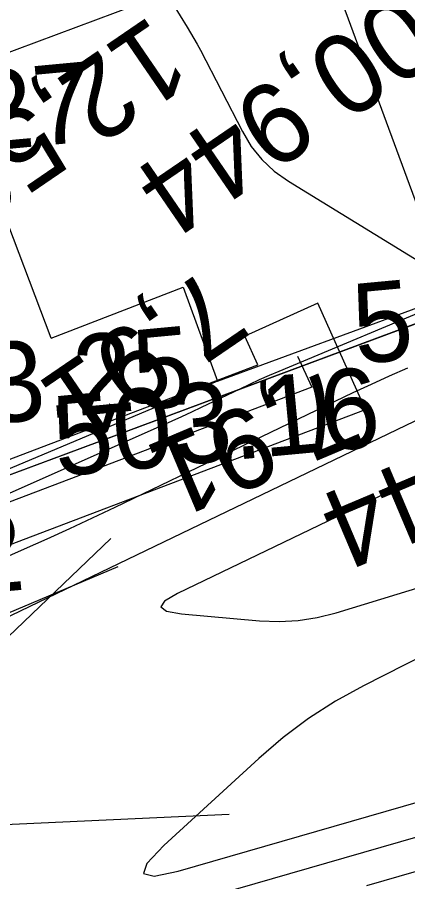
# Model space of a CAD drawing. Extents: x -636600 to -628587, y -1090963 to -1085869.
# Drawn here: x -629604.04 to -629594.28, y -1086718.6 to -1086696.98 of the extents above; entities that cross this region are included whole.
import ezdxf

# ---------------------------------------------------------------- set-up
doc = ezdxf.new("R2010")
doc.units = 0
for name, color, linetype in [('03_PC_OBJEKTY_STAV', 7, 'Continuous'), ('07_ELEKTRO', 7, 'Continuous'), ('07_OCH_P A POPISY TI', 7, 'Continuous'), ('20', 7, 'Continuous'), ('21', 7, 'Continuous'), ('23', 7, 'Continuous'), ('Ex_Major Contours', 7, 'Continuous'), ('Ex_Minor Contours', 7, 'Continuous'), ('HL_BODY', 7, 'Continuous'), ('koty_vše', 7, 'Continuous'), ('PARCELY_NÁVRH_SILNICE_ŽELEZNICE', 7, 'Continuous'), ('POLOMERY', 7, 'Continuous')]:
    doc.layers.add(name, color=color, linetype=linetype)

msp = doc.modelspace()

# ---------------------------------------------------------------- linework, layer by layer
at = {"layer": '03_PC_OBJEKTY_STAV'}
msp.add_lwpolyline([(-629601.698, -1086710.015), (-629609.417, -1086717.396), (-629598.748, -1086716.911)], dxfattribs=at)
at = {"layer": '07_ELEKTRO'}
msp.add_lwpolyline([(-629597.033, -1086705.454), (-629596.683, -1086706.229), (-629607.584, -1086710.374), (-629608.412, -1086708.614), (-629608.658, -1086707.914)], dxfattribs=at)
at = {"layer": '07_OCH_P A POPISY TI'}
msp.add_line((-629596.533, -1086704.131), (-629598.356, -1086704.953), dxfattribs=at)
for points in [[(-629595.335, -1086706.787), (-629596.533, -1086704.131)], [(-629598.031, -1086705.672), (-629598.356, -1086704.953)], [(-629607.073, -1086709.11), (-629598.031, -1086705.672)], [(-629608.095, -1086711.638), (-629595.335, -1086706.787)]]:
    msp.add_lwpolyline(points, dxfattribs=at)
at = {"layer": '20'}
for p, q in [((-629605.693, -1086698.396), (-629596.525, -1086694.945)), ((-629593.219, -1086703.937), (-629596.525, -1086694.945)), ((-629603.196, -1086705.002), (-629605.693, -1086698.396)), ((-629603.196, -1086705.002), (-629599.893, -1086703.729)), ((-629599.893, -1086703.729), (-629599.037, -1086706.078)), ((-629599.037, -1086706.078), (-629593.219, -1086703.937))]:
    msp.add_line(p, q, dxfattribs=at)
at = {"layer": '21'}
msp.add_line((-629571.108, -1086696.08), (-629607.424, -1086709.616), dxfattribs=at)
at = {"layer": '23'}
msp.add_line((-629599.037, -1086706.078), (-629607.424, -1086709.616), dxfattribs=at)
at = {"layer": 'Ex_Major Contours'}
for points in [[(-629607.234, -1086711.775), (-629603.858, -1086710.276), (-629603.29, -1086710.021), (-629602.723, -1086709.761), (-629602.158, -1086709.497), (-629601.596, -1086709.229), (-629595.642, -1086706.364), (-629595.19, -1086706.15), (-629594.736, -1086705.942), (-629594.279, -1086705.741)], [(-629590.785, -1086717.393), (-629595.314, -1086718.7)]]:
    msp.add_lwpolyline(points, dxfattribs=at)
at = {"layer": 'Ex_Minor Contours'}
for points in [[(-629600.146, -1086696.657), (-629599.794, -1086697.222), (-629599.707, -1086697.364), (-629599.624, -1086697.507), (-629599.543, -1086697.653), (-629599.465, -1086697.8), (-629598.413, -1086699.838), (-629598.191, -1086700.207), (-629597.925, -1086700.536), (-629597.617, -1086700.826), (-629597.265, -1086701.075), (-629593.421, -1086703.44)], [(-629593.251, -1086704.056), (-629597.501, -1086705.835), (-629597.748, -1086705.941), (-629597.993, -1086706.049), (-629598.237, -1086706.16), (-629598.479, -1086706.275), (-629599.446, -1086706.741), (-629599.689, -1086706.856), (-629599.932, -1086706.97), (-629600.176, -1086707.081), (-629600.42, -1086707.191), (-629607.309, -1086710.251)], [(-629588.555, -1086705.862), (-629600.032, -1086711.385), (-629600.357, -1086711.577), (-629600.45, -1086711.726), (-629600.311, -1086711.832), (-629599.939, -1086711.897), (-629597.985, -1086712.069), (-629597.499, -1086712.089), (-629597.018, -1086712.062), (-629596.542, -1086711.989), (-629596.071, -1086711.869), (-629588.256, -1086709.479)], [(-629592.098, -1086706.113), (-629605.097, -1086712.369)], [(-629588.058, -1086709.97), (-629595.386, -1086713.697), (-629596.088, -1086714.084), (-629596.758, -1086714.516), (-629597.398, -1086714.993), (-629598.006, -1086715.514), (-629600.379, -1086717.69), (-629600.801, -1086718.138), (-629600.882, -1086718.394), (-629600.621, -1086718.458), (-629600.018, -1086718.331), (-629584.858, -1086713.958)], [(-629599.946, -1086719.173), (-629588.097, -1086715.755)]]:
    msp.add_lwpolyline(points, dxfattribs=at)
at = {"layer": 'HL_BODY'}
msp.add_lwpolyline([(-629610.726, -1086714.606), (-629601.516, -1086710.712)], dxfattribs=at)
at = {"layer": 'PARCELY_NÁVRH_SILNICE_ŽELEZNICE'}
msp.add_lwpolyline([(-629366.006, -1086607.22), (-629405.307, -1086632.379), (-629423.3, -1086640.472), (-629463.758, -1086656.857), (-629571.108, -1086696.08), (-629607.424, -1086709.616), (-629621.137, -1086708.4), (-629675.728, -1086733.028), (-629733.206, -1086767.258), (-629768.853, -1086794.803), (-629810.128, -1086847.603), (-629834.163, -1086883.842), (-629844.586, -1086900.055), (-629847.263, -1086904.22)], dxfattribs=at)
at = {"layer": 'POLOMERY'}
msp.add_lwpolyline([(-629610.726, -1086714.606), (-629601.516, -1086710.712)], dxfattribs=at)

# ---------------------------------------------------------------- texts
at = {"layer": 'HL_BODY'}
for s, rotation, p in [('KP0+200,944', 214.3797, (-629587.803, -1086691.717)), ('PT0+205,944', 202.9205, (-629581.769, -1086702.733))]:
    msp.add_text(s, height=2, rotation=rotation, dxfattribs=at).set_placement(p)
at = {"layer": 'koty_vše'}
for s, p in [('503.27', (-629610.218, -1086700.828)), ('503.57', (-629595.564, -1086705.653)), ('503.25', (-629607.721, -1086707.434)), ('503.16', (-629603.053, -1086708.463)), ('503.22', (-629611.949, -1086712.049))]:
    msp.add_text(s, height=2, rotation=5.3515, dxfattribs=at).set_placement(p)
at = {"layer": 'POLOMERY'}
for s, rotation, p in [('12,50', 214.3797, (-629600.689, -1086696.899)), ('7,91', 214.3797, (-629599.266, -1086703.195)), ('7,91', 202.9205, (-629596.079, -1086705.699))]:
    msp.add_text(s, height=2, rotation=rotation, dxfattribs=at).set_placement(p)

doc.saveas('drawing.dxf')
